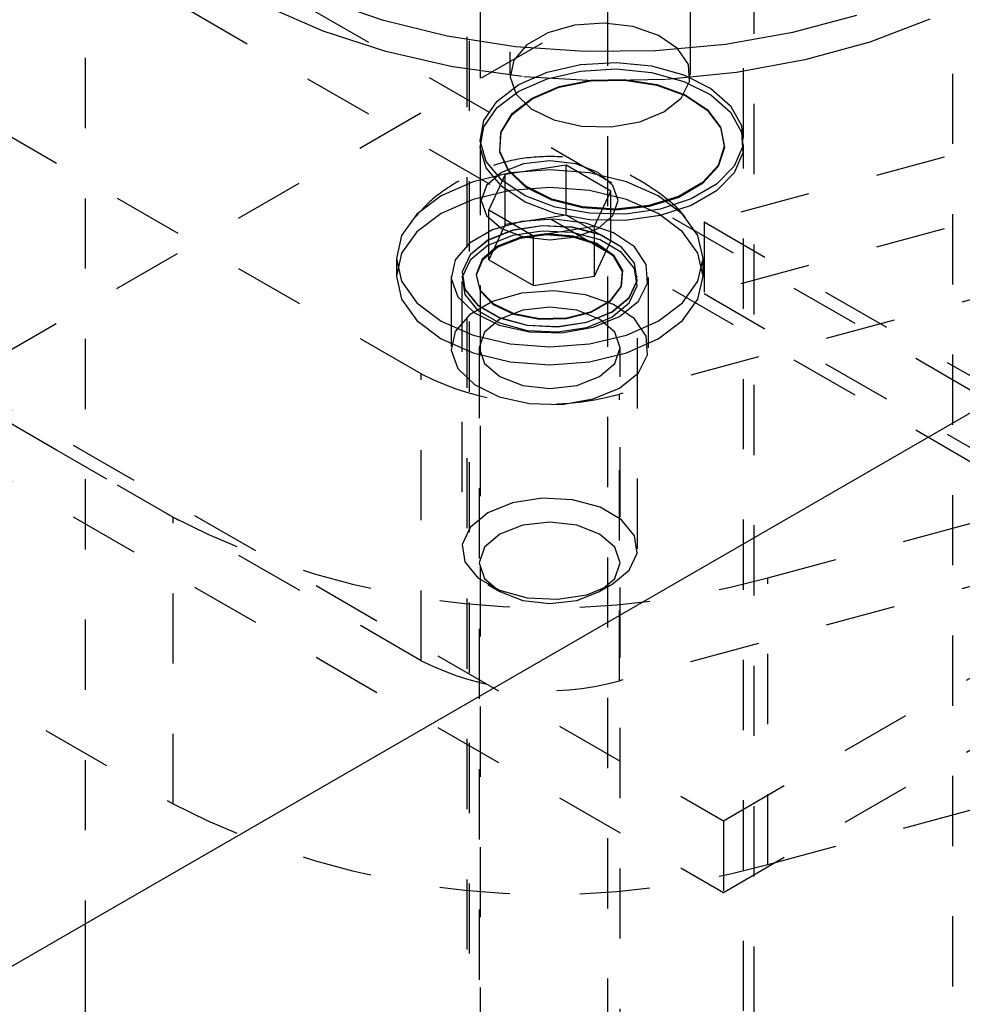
# Model space of a CAD drawing. Header units: inches. Extents: x 1907 to 2452, y -210 to -54.
# Tile 473 of 656: x 2003.84 to 2005.18, y -198.43 to -197.02. Entities that reach past the tile are written whole.
import ezdxf

# ---------------------------------------------------------------- set-up
doc = ezdxf.new("R2010")
doc.units = ezdxf.units.IN
doc.header["$LTSCALE"] = 0.5
doc.header["$MEASUREMENT"] = 0
doc.linetypes.add('HIDDEN', pattern=[0.225, 0.15, -0.075])
doc.layers.add('SID-M-H', color=4, linetype='HIDDEN')
doc.layers.add('SID-M-S', color=105, linetype='Continuous')

msp = doc.modelspace()

# ---------------------------------------------------------------- linework, layer by layer
at = {"layer": 'SID-M-H'}
for p, q in [((2005.55125, -197.75656), (1999.62193, -194.33364)), ((2005.55125, -197.85863), (1999.76939, -194.52083)), ((1995.49265, -202.30635), (2008.57413, -194.75457)), ((2004.53998, -195.46987), (2004.53998, -197.10295)), ((2004.79698, -197.10295), (2004.79698, -195.46987)), ((2004.49754, -196.20744), (2004.49754, -197.19299)), ((2004.87254, -197.19299), (2004.87254, -196.20744)), ((2005.17064, -196.30087), (2005.17064, -198.67415)), ((2008.44167, -196.33607), (2004.81644, -197.31196)), ((2004.41372, -197.52852), (2002.42937, -196.38297)), ((2008.44167, -196.43814), (2004.81644, -197.41403)), ((2004.47848, -196.44829), (2004.47848, -198.48964)), ((2004.67948, -198.48964), (2004.67948, -196.44829)), ((2002.14653, -196.6279), (2004.06017, -197.73262)), ((2004.48204, -196.65389), (2004.48204, -199.24395)), ((2004.88804, -199.24395), (2004.88804, -196.65389)), ((2003.93504, -196.67838), (2003.93504, -198.31146)), ((2002.35866, -196.72993), (2004.84414, -198.16477)), ((2004.41372, -197.93679), (2002.42937, -196.79124)), ((2002.35866, -196.832), (2004.84414, -198.26684)), ((2004.90746, -198.22713), (2009.74044, -196.92613)), ((2004.27207, -196.99436), (2004.35817, -197.02423)), ((2004.2737, -197.04042), (2004.19214, -197.00471)), ((2004.35817, -197.02423), (2004.45063, -197.04689)), ((2004.94307, -197.04193), (2005.0341, -197.01742)), ((2005.13822, -197.02337), (2005.05262, -197.05578)), ((2002.14653, -197.03617), (2004.06017, -198.14089)), ((2004.36293, -197.06938), (2004.2737, -197.04042)), ((2004.63181, -197.03185), (2004.59381, -197.04258)), ((2004.67379, -197.02883), (2004.63181, -197.03185)), ((2004.71519, -197.03384), (2004.67379, -197.02883)), ((2004.75153, -197.04634), (2004.71519, -197.03384)), ((2004.45063, -197.04689), (2004.54766, -197.0619)), ((2004.59381, -197.04258), (2004.5639, -197.05985)), ((2004.77887, -197.06498), (2004.75153, -197.04634)), ((2004.84701, -197.05888), (2004.94307, -197.04193)), ((2004.45816, -197.09106), (2004.36293, -197.06938)), ((2004.5639, -197.05985), (2004.54532, -197.08178)), ((2004.54766, -197.0619), (2004.64736, -197.06896)), ((2004.64736, -197.06896), (2004.74779, -197.06795)), ((2004.74779, -197.06795), (2004.84701, -197.05888)), ((2004.79424, -197.08773), (2004.77887, -197.06498)), ((2005.05262, -197.05578), (2004.96018, -197.08116)), ((2004.54532, -197.08178), (2004.54009, -197.10602)), ((2004.96018, -197.08116), (2004.86261, -197.09904)), ((2004.55761, -197.10505), (2004.45816, -197.09106)), ((2004.59315, -197.09864), (2004.64065, -197.08783)), ((2004.59315, -197.10793), (2004.64065, -197.09712)), ((2004.64065, -197.08783), (2004.69144, -197.08481)), ((2004.64065, -197.09712), (2004.69144, -197.0941)), ((2004.69144, -197.08481), (2004.74176, -197.08982)), ((2004.69144, -197.0941), (2004.74176, -197.09911)), ((2004.74176, -197.08982), (2004.78788, -197.10248)), ((2004.79599, -197.11213), (2004.79424, -197.08773)), ((2004.54009, -197.10602), (2004.54877, -197.12992)), ((2004.55246, -197.11645), (2004.59315, -197.09864)), ((2004.55246, -197.12574), (2004.59315, -197.10793)), ((2004.65944, -197.1111), (2004.55761, -197.10505)), ((2004.60994, -197.12025), (2004.65516, -197.11112)), ((2004.61007, -197.11914), (2004.65521, -197.11002)), ((2004.65516, -197.11112), (2004.70304, -197.11008)), ((2004.65521, -197.11002), (2004.70301, -197.10899)), ((2004.76174, -197.10908), (2004.65944, -197.1111)), ((2004.70301, -197.10899), (2004.7492, -197.11614)), ((2004.70304, -197.11008), (2004.74931, -197.11724)), ((2004.74176, -197.09911), (2004.78788, -197.11177)), ((2004.86261, -197.09904), (2004.76174, -197.10908)), ((2004.78788, -197.10248), (2004.82636, -197.12186)), ((2004.78788, -197.11177), (2004.82636, -197.13114)), ((2004.5216, -197.13994), (2004.55246, -197.11645)), ((2004.5216, -197.14923), (2004.55246, -197.12574)), ((2004.5714, -197.13668), (2004.60994, -197.12025)), ((2004.57159, -197.13554), (2004.61007, -197.11914)), ((2004.7492, -197.11614), (2004.7897, -197.13083)), ((2004.74931, -197.11724), (2004.78987, -197.13196)), ((2004.78392, -197.13553), (2004.79599, -197.11213)), ((2004.82636, -197.12186), (2004.85437, -197.1465)), ((2004.54295, -197.15893), (2004.5714, -197.13668)), ((2004.54319, -197.15775), (2004.57159, -197.13554)), ((2004.54877, -197.12992), (2004.57042, -197.15089)), ((2004.75934, -197.1554), (2004.78392, -197.13553)), ((2004.7897, -197.13083), (2004.82089, -197.15175)), ((2004.78987, -197.13196), (2004.82112, -197.15292)), ((2004.82636, -197.13114), (2004.85437, -197.15579)), ((2004.50287, -197.16736), (2004.5216, -197.13994)), ((2004.50287, -197.17665), (2004.5216, -197.14923)), ((2004.57042, -197.15089), (2004.6027, -197.16668)), ((2004.82089, -197.15175), (2004.84002, -197.17706)), ((2004.82112, -197.15292), (2004.84028, -197.17827)), ((2004.85437, -197.1465), (2004.86981, -197.1746)), ((2004.49765, -197.19669), (2004.50287, -197.16736)), ((2004.52713, -197.18503), (2004.54295, -197.15893)), ((2004.52739, -197.18381), (2004.54319, -197.15775)), ((2004.6027, -197.16668), (2004.64211, -197.17555)), ((2004.72491, -197.16959), (2004.75934, -197.1554)), ((2004.85437, -197.15579), (2004.86981, -197.18389)), ((2004.49765, -197.20598), (2004.50287, -197.17665)), ((2004.64211, -197.17555), (2004.68437, -197.17656)), ((2004.68437, -197.17656), (2004.72491, -197.16959)), ((2004.84002, -197.17706), (2004.84538, -197.2045)), ((2004.84028, -197.17827), (2004.84564, -197.20575)), ((2004.86981, -197.1746), (2004.87156, -197.20406)), ((2004.52534, -197.21267), (2004.52713, -197.18503)), ((2004.5256, -197.2114), (2004.52739, -197.18381)), ((2004.86981, -197.18389), (2004.87156, -197.21335)), ((2004.49754, -197.20228), (2004.49754, -198.83568)), ((2004.50633, -197.22574), (2004.49765, -197.19669)), ((2004.50633, -197.23502), (2004.49765, -197.20598)), ((2004.84538, -197.2045), (2004.83648, -197.23162)), ((2004.84564, -197.20575), (2004.83674, -197.23292)), ((2004.87156, -197.20406), (2004.85947, -197.2327)), ((2004.87254, -198.83568), (2004.87254, -197.20228)), ((2004.53774, -197.23938), (2004.52534, -197.21267)), ((2004.53798, -197.23807), (2004.5256, -197.2114)), ((2004.87156, -197.21335), (2004.85947, -197.24199)), ((2004.90746, -197.81886), (2007.15203, -197.21464)), ((2004.52826, -197.25236), (2004.50633, -197.22574)), ((2004.52826, -197.26165), (2004.50633, -197.23502)), ((2004.55934, -197.2294), (2004.52771, -197.2416)), ((2004.61996, -197.23117), (2004.53297, -197.24463)), ((2004.59665, -197.23773), (2004.5401, -197.24203)), ((2004.59665, -197.22511), (2004.55934, -197.2294)), ((2004.63396, -197.2294), (2004.59665, -197.22511)), ((2004.6532, -197.24203), (2004.59665, -197.23773)), ((2004.68365, -197.26794), (2004.61996, -197.23117)), ((2004.61996, -197.30221), (2004.61996, -197.23117)), ((2004.6656, -197.2416), (2004.63396, -197.2294)), ((2004.83648, -197.23162), (2004.81414, -197.25603)), ((2004.83674, -197.23292), (2004.81435, -197.25737)), ((2004.85947, -197.2327), (2004.83444, -197.2584)), ((2004.5401, -197.24203), (2004.4874, -197.25463)), ((2004.52771, -197.2416), (2004.50657, -197.25986)), ((2004.53297, -197.24463), (2004.50966, -197.29485)), ((2004.53297, -197.31567), (2004.53297, -197.24463)), ((2004.56322, -197.2628), (2004.53774, -197.23938)), ((2004.56343, -197.26145), (2004.53798, -197.23807)), ((2004.7059, -197.25463), (2004.6532, -197.24203)), ((2004.68673, -197.25986), (2004.6656, -197.2416)), ((2004.85947, -197.24199), (2004.83444, -197.26768)), ((2004.4874, -197.25463), (2004.44215, -197.27468)), ((2004.50657, -197.25986), (2004.49915, -197.2814)), ((2004.56182, -197.27458), (2004.52826, -197.25236)), ((2004.56182, -197.28386), (2004.52826, -197.26165)), ((2004.59665, -197.26304), (2004.5401, -197.26734)), ((2004.59954, -197.28084), (2004.56322, -197.2628)), ((2004.59968, -197.27946), (2004.56343, -197.26145)), ((2004.6532, -197.26734), (2004.59665, -197.26304)), ((2004.69415, -197.2814), (2004.68673, -197.25986)), ((2004.75116, -197.27468), (2004.7059, -197.25463)), ((2004.81414, -197.25603), (2004.78032, -197.27556)), ((2004.81435, -197.25737), (2004.78048, -197.27693)), ((2004.83444, -197.2584), (2004.79834, -197.27924)), ((2004.44215, -197.27468), (2004.40743, -197.3008)), ((2004.4874, -197.27994), (2004.44215, -197.29999)), ((2004.5401, -197.26734), (2004.4874, -197.27994)), ((2004.60451, -197.29074), (2004.56182, -197.27458)), ((2004.64351, -197.2905), (2004.59968, -197.27946)), ((2004.7059, -197.27994), (2004.6532, -197.26734)), ((2004.66034, -197.31816), (2004.68365, -197.26794)), ((2004.68365, -197.33898), (2004.68365, -197.26794)), ((2004.75116, -197.29999), (2004.7059, -197.27994)), ((2004.78032, -197.27556), (2004.73803, -197.28846)), ((2004.78048, -197.27693), (2004.73812, -197.28985)), ((2004.78588, -197.3008), (2004.75116, -197.27468)), ((2004.79834, -197.27924), (2004.75383, -197.29369)), ((2004.83444, -197.26768), (2004.79834, -197.28853)), ((2004.49915, -197.2814), (2004.50657, -197.30294)), ((2004.60451, -197.30003), (2004.56182, -197.28386)), ((2004.64344, -197.2919), (2004.59954, -197.28084)), ((2004.65318, -197.29966), (2004.60451, -197.29074)), ((2004.69105, -197.29499), (2004.64344, -197.2919)), ((2004.69104, -197.29359), (2004.64351, -197.2905)), ((2004.68673, -197.30294), (2004.69415, -197.2814)), ((2004.73803, -197.28846), (2004.69104, -197.29359)), ((2004.73812, -197.28985), (2004.69105, -197.29499)), ((2004.75383, -197.29369), (2004.70422, -197.30067)), ((2004.79834, -197.28853), (2004.75383, -197.30297)), ((2004.40743, -197.3008), (2004.3856, -197.33122)), ((2004.44215, -197.29999), (2004.40743, -197.32611)), ((2004.50657, -197.30294), (2004.52771, -197.3212)), ((2004.50966, -197.29485), (2004.57334, -197.33162)), ((2004.50966, -197.36589), (2004.50966, -197.29485)), ((2004.61996, -197.30221), (2004.53297, -197.31567)), ((2004.65318, -197.30895), (2004.60451, -197.30003)), ((2004.68365, -197.33898), (2004.61996, -197.30221)), ((2004.70422, -197.30067), (2004.65318, -197.29966)), ((2004.6656, -197.3212), (2004.68673, -197.30294)), ((2004.75383, -197.30297), (2004.70422, -197.30995)), ((2004.78588, -197.32611), (2004.75116, -197.29999)), ((2004.80771, -197.33122), (2004.78588, -197.3008)), ((2004.53297, -197.31567), (2004.50966, -197.36589)), ((2004.55656, -197.31144), (2004.51501, -197.32317)), ((2004.52771, -197.3212), (2004.55934, -197.3334)), ((2004.58576, -197.31729), (2004.54383, -197.32378)), ((2004.58576, -197.31762), (2004.54383, -197.3241)), ((2004.60246, -197.30814), (2004.55656, -197.31144)), ((2004.57334, -197.33162), (2004.66034, -197.31816)), ((2004.62901, -197.31948), (2004.58576, -197.31729)), ((2004.62901, -197.3198), (2004.58576, -197.31762)), ((2004.64773, -197.31362), (2004.60246, -197.30814)), ((2004.66835, -197.33007), (2004.62901, -197.31948)), ((2004.66835, -197.33039), (2004.62901, -197.3198)), ((2004.63396, -197.3334), (2004.6656, -197.3212)), ((2004.68746, -197.32729), (2004.64773, -197.31362)), ((2004.70422, -197.30995), (2004.65318, -197.30895)), ((2004.66034, -197.3892), (2004.66034, -197.31816)), ((2004.81644, -197.31196), (2005.56892, -197.74636)), ((2004.81644, -197.31196), (2004.81644, -197.41403)), ((2004.3856, -197.33122), (2004.37815, -197.36387)), ((2004.40743, -197.32611), (2004.3856, -197.35653)), ((2004.51501, -197.32317), (2004.48231, -197.34205)), ((2004.54383, -197.32378), (2004.50826, -197.33816)), ((2004.54383, -197.3241), (2004.50826, -197.33848)), ((2004.54383, -197.33138), (2004.50826, -197.34576)), ((2004.55425, -197.33407), (2004.52243, -197.34665)), ((2004.55436, -197.33546), (2004.52262, -197.34801)), ((2004.58576, -197.3249), (2004.54383, -197.33138)), ((2004.59181, -197.32897), (2004.55425, -197.33407)), ((2004.59182, -197.33037), (2004.55436, -197.33546)), ((2004.55934, -197.3334), (2004.59665, -197.33768)), ((2004.57334, -197.40266), (2004.57334, -197.33162)), ((2004.62901, -197.32708), (2004.58576, -197.3249)), ((2004.63001, -197.33205), (2004.59181, -197.32897)), ((2004.62992, -197.33344), (2004.59182, -197.33037)), ((2004.59665, -197.33768), (2004.63396, -197.3334)), ((2004.66835, -197.33767), (2004.62901, -197.32708)), ((2004.66354, -197.34425), (2004.62992, -197.33344)), ((2004.66371, -197.34288), (2004.63001, -197.33205)), ((2004.69905, -197.34779), (2004.66835, -197.33007)), ((2004.69905, -197.34811), (2004.66835, -197.33039)), ((2004.71735, -197.34766), (2004.68746, -197.32729)), ((2004.80771, -197.35653), (2004.78588, -197.32611)), ((2004.81515, -197.36387), (2004.80771, -197.33122)), ((2004.48231, -197.34205), (2004.46199, -197.36604)), ((2004.50826, -197.33816), (2004.48336, -197.35868)), ((2004.50826, -197.33848), (2004.48336, -197.35901)), ((2004.50826, -197.34576), (2004.48336, -197.36629)), ((2004.52243, -197.34665), (2004.50063, -197.36503)), ((2004.52262, -197.34801), (2004.50088, -197.36634)), ((2004.66034, -197.3892), (2004.68365, -197.33898)), ((2004.68812, -197.36134), (2004.66354, -197.34425)), ((2004.68835, -197.36002), (2004.66371, -197.34288)), ((2004.69905, -197.35539), (2004.66835, -197.33767)), ((2005.47336, -197.34804), (2004.69615, -197.55726)), ((2004.71739, -197.3705), (2004.69905, -197.34779)), ((2004.71739, -197.37083), (2004.69905, -197.34811)), ((2004.73416, -197.37254), (2004.71735, -197.34766)), ((2004.3856, -197.35653), (2004.37815, -197.38918)), ((2004.37815, -197.36387), (2004.37815, -197.38918)), ((2004.37815, -197.36387), (2004.3856, -197.39651)), ((2004.48336, -197.35868), (2004.47213, -197.38289)), ((2004.48336, -197.35901), (2004.47213, -197.38321)), ((2004.70035, -197.3824), (2004.68812, -197.36134)), ((2004.70061, -197.38113), (2004.68835, -197.36002)), ((2004.71739, -197.37811), (2004.69905, -197.35539)), ((2004.81515, -197.38918), (2004.80771, -197.35653)), ((2004.80771, -197.39651), (2004.81515, -197.36387)), ((2004.81515, -197.38918), (2004.81515, -197.36387)), ((2004.46199, -197.36604), (2004.45627, -197.39253)), ((2004.48336, -197.36629), (2004.47213, -197.39049)), ((2004.50063, -197.36503), (2004.4918, -197.3867)), ((2004.50088, -197.36634), (2004.49207, -197.38796)), ((2004.50966, -197.36589), (2004.57334, -197.40266)), ((2004.72118, -197.39547), (2004.71739, -197.3705)), ((2004.72118, -197.39579), (2004.71739, -197.37083)), ((2004.72118, -197.40307), (2004.71739, -197.37811)), ((2004.73607, -197.39921), (2004.73416, -197.37254)), ((2004.37815, -197.38918), (2004.3856, -197.42183)), ((2004.45615, -197.38918), (2004.45615, -197.49125)), ((2004.47165, -197.38918), (2004.47165, -197.3895)), ((2004.47213, -197.38289), (2004.47591, -197.40786)), ((2004.47213, -197.38321), (2004.47591, -197.40818)), ((2004.47213, -197.39049), (2004.47591, -197.41546)), ((2004.4918, -197.3867), (2004.49713, -197.40876)), ((2004.49207, -197.38796), (2004.49738, -197.40996)), ((2004.57334, -197.40266), (2004.66034, -197.3892)), ((2004.69857, -197.40459), (2004.70035, -197.3824)), ((2004.69883, -197.40338), (2004.70061, -197.38113)), ((2004.72165, -197.3895), (2004.72165, -197.38918)), ((2004.73715, -197.49125), (2004.73715, -197.38918)), ((2004.80771, -197.42183), (2004.81515, -197.38918)), ((2004.3856, -197.39651), (2004.40743, -197.42694)), ((2004.45627, -197.39253), (2004.46576, -197.41866)), ((2004.47165, -197.39678), (2004.47165, -197.77745)), ((2004.68303, -197.42491), (2004.69857, -197.40459)), ((2004.68325, -197.42375), (2004.69883, -197.40338)), ((2004.70994, -197.41968), (2004.72118, -197.39547)), ((2004.70994, -197.42), (2004.72118, -197.39579)), ((2004.70994, -197.42728), (2004.72118, -197.40307)), ((2004.72165, -197.77745), (2004.72165, -197.39678)), ((2004.72288, -197.4248), (2004.73607, -197.39921)), ((2004.78588, -197.42694), (2004.80771, -197.39651)), ((2004.46576, -197.41866), (2004.48944, -197.4416)), ((2004.47591, -197.40786), (2004.49426, -197.43057)), ((2004.47591, -197.40818), (2004.49426, -197.43089)), ((2004.47591, -197.41546), (2004.49426, -197.43817)), ((2004.49713, -197.40876), (2004.5159, -197.42821)), ((2004.49738, -197.40996), (2004.51611, -197.42936)), ((2004.55656, -197.41351), (2004.51501, -197.42524)), ((2004.60246, -197.41021), (2004.55656, -197.41351)), ((2004.64773, -197.41569), (2004.60246, -197.41021)), ((2004.68746, -197.42936), (2004.64773, -197.41569)), ((2004.68504, -197.44021), (2004.70994, -197.41968)), ((2004.68504, -197.44053), (2004.70994, -197.42)), ((2004.81644, -197.41403), (2005.56892, -197.84843)), ((2004.3856, -197.42183), (2004.40743, -197.45225)), ((2004.40743, -197.42694), (2004.44215, -197.45306)), ((2004.51501, -197.42524), (2004.48231, -197.44412)), ((2004.49426, -197.43057), (2004.52496, -197.44829)), ((2004.49426, -197.43089), (2004.52496, -197.44861)), ((2004.5159, -197.42821), (2004.54558, -197.44244)), ((2004.51611, -197.42936), (2004.54571, -197.44355)), ((2004.59665, -197.43323), (2004.55819, -197.43765)), ((2004.63511, -197.43765), (2004.59665, -197.43323)), ((2004.65582, -197.44061), (2004.68303, -197.42491)), ((2004.65597, -197.43949), (2004.68325, -197.42375)), ((2004.68504, -197.44781), (2004.70994, -197.42728)), ((2004.71735, -197.44973), (2004.68746, -197.42936)), ((2004.696, -197.44653), (2004.72288, -197.4248)), ((2004.75116, -197.45306), (2004.78588, -197.42694)), ((2004.78588, -197.45225), (2004.80771, -197.42183)), ((2004.48231, -197.44412), (2004.46199, -197.4681)), ((2004.48944, -197.4416), (2004.52473, -197.45886)), ((2004.49426, -197.43817), (2004.52496, -197.45589)), ((2004.52496, -197.44829), (2004.5643, -197.45888)), ((2004.55819, -197.43765), (2004.52559, -197.45022)), ((2004.54558, -197.44244), (2004.58215, -197.44952)), ((2004.54571, -197.44355), (2004.58219, -197.45061)), ((2004.62062, -197.44958), (2004.65582, -197.44061)), ((2004.62068, -197.44849), (2004.65597, -197.43949)), ((2004.66772, -197.45022), (2004.63511, -197.43765)), ((2004.64948, -197.45458), (2004.68504, -197.44021)), ((2004.64948, -197.4549), (2004.68504, -197.44053)), ((2004.64948, -197.46218), (2004.68504, -197.44781)), ((2004.65836, -197.46205), (2004.696, -197.44653)), ((2004.40743, -197.45225), (2004.44215, -197.47837)), ((2004.44215, -197.45306), (2004.4874, -197.47311)), ((2004.52559, -197.45022), (2004.5038, -197.46905)), ((2004.52473, -197.45886), (2004.56782, -197.46856)), ((2004.52496, -197.44861), (2004.5643, -197.4592)), ((2004.52496, -197.45589), (2004.5643, -197.46649)), ((2004.5643, -197.45888), (2004.60755, -197.46107)), ((2004.5643, -197.4592), (2004.60755, -197.46139)), ((2004.58215, -197.44952), (2004.62068, -197.44849)), ((2004.58219, -197.45061), (2004.62062, -197.44958)), ((2004.60755, -197.46107), (2004.64948, -197.45458)), ((2004.60755, -197.46139), (2004.64948, -197.4549)), ((2004.60755, -197.46867), (2004.64948, -197.46218)), ((2004.61403, -197.46967), (2004.65836, -197.46205)), ((2004.6895, -197.46905), (2004.66772, -197.45022)), ((2004.7059, -197.47311), (2004.75116, -197.45306)), ((2004.73416, -197.4746), (2004.71735, -197.44973)), ((2004.75116, -197.47837), (2004.78588, -197.45225)), ((2004.46199, -197.4681), (2004.45627, -197.4946)), ((2004.4874, -197.47311), (2004.5401, -197.48571)), ((2004.5038, -197.46905), (2004.49615, -197.49125)), ((2004.5643, -197.46649), (2004.60755, -197.46867)), ((2004.56782, -197.46856), (2004.61403, -197.46967)), ((2004.6532, -197.48571), (2004.7059, -197.47311)), ((2004.69715, -197.49125), (2004.6895, -197.46905)), ((2004.73607, -197.50128), (2004.73416, -197.4746)), ((2004.44215, -197.47837), (2004.4874, -197.49842)), ((2004.5401, -197.48571), (2004.59665, -197.49001)), ((2004.59665, -197.49001), (2004.6532, -197.48571)), ((2004.7059, -197.49842), (2004.75116, -197.47837)), ((2004.45627, -197.4946), (2004.46576, -197.52073)), ((2004.4874, -197.49842), (2004.5401, -197.51102)), ((2004.49615, -197.49125), (2004.49615, -199.5326)), ((2004.49615, -197.49125), (2004.5038, -197.51345)), ((2004.6532, -197.51102), (2004.7059, -197.49842)), ((2004.6895, -197.51345), (2004.69715, -197.49125)), ((2004.69715, -199.5326), (2004.69715, -197.49125)), ((2004.72288, -197.52687), (2004.73607, -197.50128)), ((2004.5038, -197.51345), (2004.52559, -197.53227)), ((2004.5401, -197.51102), (2004.59665, -197.51532)), ((2004.59665, -197.51532), (2004.6532, -197.51102)), ((2004.66772, -197.53227), (2004.6895, -197.51345)), ((2004.41372, -197.93679), (2004.41372, -197.52852)), ((2004.46576, -197.52073), (2004.48944, -197.54367)), ((2004.52559, -197.53227), (2004.55819, -197.54485)), ((2004.63511, -197.54485), (2004.66772, -197.53227)), ((2004.696, -197.5486), (2004.72288, -197.52687)), ((2004.48944, -197.54367), (2004.52473, -197.56093)), ((2004.55819, -197.54485), (2004.59665, -197.54927)), ((2004.59665, -197.54927), (2004.63511, -197.54485)), ((2004.65836, -197.56412), (2004.696, -197.5486)), ((2004.69615, -197.96553), (2004.69615, -197.55726)), ((2004.52473, -197.56093), (2004.56782, -197.57063)), ((2004.56782, -197.57063), (2004.61403, -197.57173)), ((2004.61403, -197.57173), (2004.65836, -197.56412)), ((2004.54383, -197.71205), (2004.50826, -197.72642)), ((2004.58576, -197.70556), (2004.54383, -197.71205)), ((2004.62901, -197.70774), (2004.58576, -197.70556)), ((2004.66835, -197.71833), (2004.62901, -197.70774)), ((2004.50826, -197.72642), (2004.48336, -197.74695)), ((2004.69905, -197.73606), (2004.66835, -197.71833)), ((2004.06017, -198.14089), (2004.06017, -197.73262)), ((2004.59665, -197.73943), (2004.55819, -197.74385)), ((2004.63511, -197.74385), (2004.59665, -197.73943)), ((2004.71739, -197.75877), (2004.69905, -197.73606)), ((2004.48336, -197.74695), (2004.47213, -197.77116)), ((2004.52559, -197.75643), (2004.5038, -197.77525)), ((2004.55819, -197.74385), (2004.52559, -197.75643)), ((2004.66772, -197.75643), (2004.63511, -197.74385)), ((2004.6895, -197.77525), (2004.66772, -197.75643)), ((2005.47336, -197.75632), (2004.69615, -197.96553)), ((2004.84414, -198.16477), (2005.55125, -197.75656)), ((2004.72118, -197.78373), (2004.71739, -197.75877)), ((2004.47213, -197.77116), (2004.47591, -197.79612)), ((2004.5038, -197.77525), (2004.49615, -197.79745)), ((2004.69715, -197.79745), (2004.6895, -197.77525)), ((2004.70994, -197.80794), (2004.72118, -197.78373)), ((2004.47591, -197.79612), (2004.49426, -197.81884)), ((2004.49615, -197.79745), (2004.5038, -197.81965)), ((2004.6895, -197.81965), (2004.69715, -197.79745)), ((2004.68504, -197.82847), (2004.70994, -197.80794)), ((2004.49426, -197.81884), (2004.52496, -197.83656)), ((2004.5038, -197.81965), (2004.52559, -197.83848)), ((2004.66772, -197.83848), (2004.6895, -197.81965)), ((2004.90746, -198.22713), (2004.90746, -197.81886)), ((2004.50825, -197.82846), (2004.52558, -197.83847)), ((2004.52496, -197.83656), (2004.5643, -197.84715)), ((2004.52559, -197.83848), (2004.55819, -197.85105)), ((2004.63511, -197.85105), (2004.66772, -197.83848)), ((2004.64948, -197.84285), (2004.68504, -197.82847)), ((2004.66773, -197.83847), (2004.68506, -197.82846)), ((2004.55819, -197.85105), (2004.59665, -197.85547)), ((2004.5643, -197.84715), (2004.60755, -197.84933)), ((2004.59665, -197.85547), (2004.63511, -197.85105)), ((2004.60755, -197.84933), (2004.64948, -197.84285)), ((2004.84414, -198.26684), (2005.55125, -197.85863)), ((2004.84414, -198.16477), (2004.84414, -198.26684))]:
    msp.add_line(p, q, dxfattribs=at)
for centre, radius, start, end in [((2004.59182, -197.18052), 0.39092, 242.89682, 285.47878), ((2004.59448, -196.68852), 1.17287, 242.89892, 285.47669), ((2004.59182, -197.58879), 0.39092, 242.89682, 285.47878), ((2004.59448, -197.09679), 1.17287, 242.89892, 285.47669)]:
    msp.add_arc(centre, radius, start, end, dxfattribs=at)
for points, knots in [([(2004.78997, -197.30571), (2004.78893, -197.30436), (2004.77819, -197.2903), (2004.75172, -197.26932), (2004.71189, -197.24428), (2004.66765, -197.22736), (2004.61916, -197.21812), (2004.56763, -197.21877), (2004.515, -197.22968), (2004.48308, -197.24566), (2004.46696, -197.25374)], [0, 0, 0, 0, 0.0144265, 0.1499711, 0.2819842, 0.4132379, 0.5488596, 0.6983535, 0.8475953, 1, 1, 1, 1]), ([(2004.46696, -197.25374), (2004.45318, -197.26235), (2004.43035, -197.27661), (2004.41251, -197.29668), (2004.40544, -197.30463)], [0, 0, 0, 0, 0.6035185, 1, 1, 1, 1])]:
    msp.add_open_spline(points, degree=3, knots=knots, dxfattribs=at)
at = {"layer": 'SID-M-S'}
for p, q in [((2002.03339, -199.40926), (2015.11487, -191.85749)), ((2003.93504, -198.31146), (2003.93504, -200.036))]:
    msp.add_line(p, q, dxfattribs=at)

doc.saveas('drawing.dxf')
